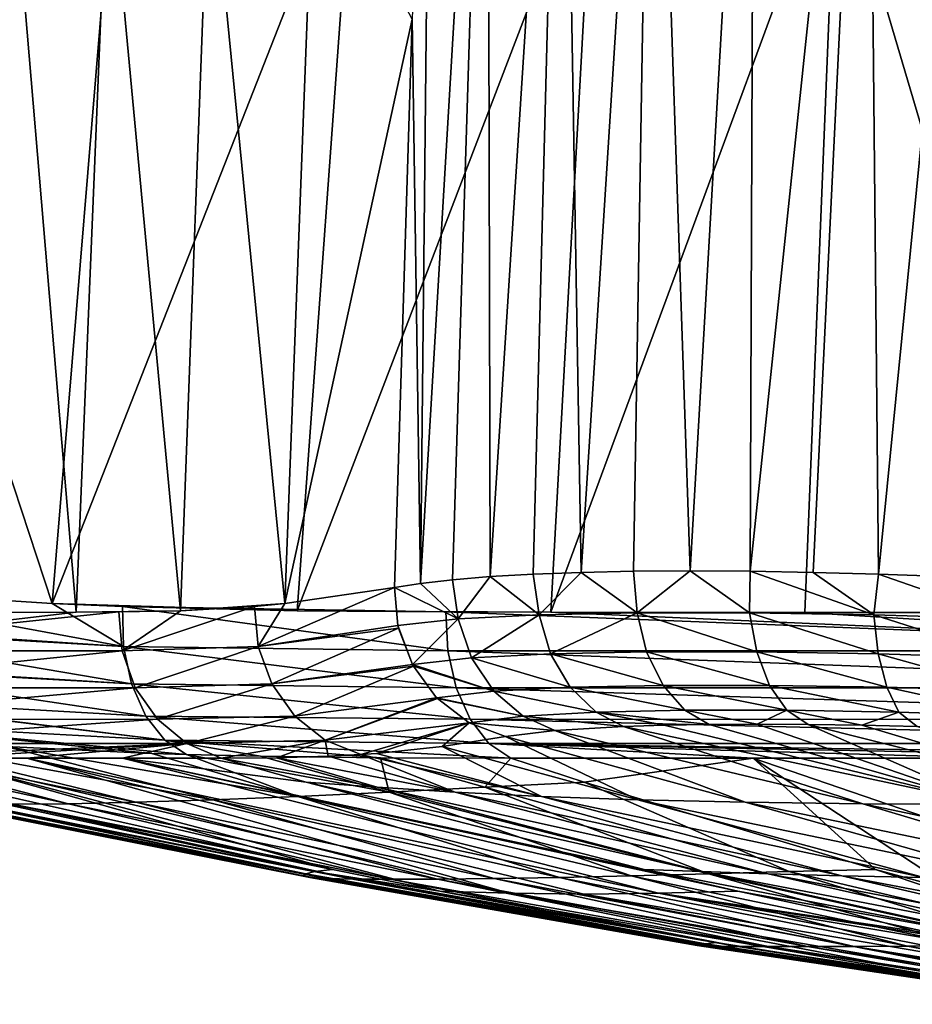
# Model space of a CAD drawing. Header units: metres. Extents: x -109 to 109, y -63 to 140.
# Tile 349 of 480: x 59 to 65, y -33 to -26. Entities that reach past the tile are written whole.
import ezdxf

# ---------------------------------------------------------------- set-up
doc = ezdxf.new("R2010")
doc.units = ezdxf.units.M
doc.layers.add('solid_502308_SW0001', color=7, linetype='CONTINUOUS')

msp = doc.modelspace()

# ---------------------------------------------------------------- linework, layer by layer
at = {"layer": 'solid_502308_SW0001'}
for points in [[(59.411877, -24.521866, -10.962497), (57.633053, -25.81953, -9.667785), (58.075069, -21.878344, -9.665835)], [(61.533386, -29.739578, 15.765811), (61.613575, -21.880299, 14.536463), (61.47541, -25.813337, 14.955394)], [(61.533386, -29.739578, 15.765811), (61.999653, -21.88166, 15.355503), (61.613575, -21.880299, 14.536463)], [(61.533386, -29.739578, 15.765811), (61.755909, -29.714172, 16.189995), (61.999653, -21.88166, 15.355503)], [(61.755909, -29.714172, 16.189995), (62.017612, -29.692604, 16.600506), (61.999653, -21.88166, 15.355503)], [(62.017612, -29.692604, 16.600506), (62.520149, -21.882523, 16.118109), (61.999653, -21.88166, 15.355503)], [(62.017612, -29.692604, 16.600506), (62.316643, -29.675468, 16.992891), (62.520149, -21.882523, 16.118109)], [(62.316643, -29.675468, 16.992891), (62.650505, -29.663094, 17.362629), (62.520149, -21.882523, 16.118109)], [(62.650505, -29.663094, 17.362629), (63.145863, -21.883022, 16.803413), (62.520149, -21.882523, 16.118109)], [(62.650505, -29.663094, 17.362629), (63.01601, -29.655628, 17.705263), (63.145863, -21.883022, 16.803413)], [(63.01601, -29.655628, 17.705263), (63.409355, -29.653135, 18.016878), (63.145863, -21.883022, 16.803413)], [(63.409355, -29.653135, 18.016878), (63.859268, -21.88319, 17.398655), (63.145863, -21.883022, 16.803413)], [(63.409355, -29.653135, 18.016878), (63.827194, -29.655609, 18.294756), (63.859268, -21.88319, 17.398655)], [(63.827194, -29.655609, 18.294756), (64.645767, -21.883022, 17.89315), (63.859268, -21.88319, 17.398655)], [(63.827194, -29.655609, 18.294756), (64.265839, -29.663055, 18.536512), (64.645767, -21.883022, 17.89315)], [(64.265839, -29.663055, 18.536512), (64.721092, -29.675434, 18.740053), (64.645767, -21.883022, 17.89315)], [(64.721092, -29.675434, 18.740053), (65.490799, -21.882523, 18.2764), (64.645767, -21.883022, 17.89315)], [(64.721092, -29.675434, 18.740053), (65.187569, -29.692598, 18.903524), (65.490799, -21.882523, 18.2764)], [(58.96904, -29.879778, -11.033932), (57.633053, -25.81953, -9.667785), (59.411877, -24.521866, -10.962497)], [(58.96904, -29.879778, -11.033932), (59.411877, -24.521866, -10.962497), (61.065758, -24.536474, -12.267823)], [(60.063171, -24.536476, 10.887898), (60.588768, -29.879776, 13.263328), (60.793533, -24.521866, 12.864196)], [(60.793533, -24.521866, 12.864196), (60.588768, -29.879776, 13.263328), (61.47541, -25.813337, 14.955394)], [(58.68214, -24.554466, 6.905541), (58.434975, -29.942436, 7.055176), (59.135159, -29.939699, 9.140901)], [(58.68214, -24.554466, 6.905541), (59.135159, -29.939699, 9.140901), (59.359104, -24.549189, 8.901481)], [(58.96904, -29.879778, -11.033932), (61.065758, -24.536474, -12.267823), (60.673653, -29.929743, -12.352773)], [(59.359104, -24.549189, 8.901481), (59.135159, -29.939699, 9.140901), (59.861271, -29.929739, 11.234724)], [(59.359104, -24.549189, 8.901481), (59.861271, -29.929739, 11.234724), (60.063171, -24.536476, 10.887898)], [(60.063171, -24.536476, 10.887898), (59.861271, -29.929739, 11.234724), (60.588768, -29.879776, 13.263328)], [(60.673653, -29.929743, -12.352773), (61.065758, -24.536474, -12.267823), (62.737389, -24.549185, -13.55127)], [(60.673653, -29.929743, -12.352773), (62.737389, -24.549185, -13.55127), (62.440483, -29.939701, -13.690271)], [(64.426453, -24.554462, -14.811886), (62.440483, -29.939701, -13.690271), (62.737389, -24.549185, -13.55127)], [(64.207764, -29.942436, -15.000715), (62.440483, -29.939701, -13.690271), (64.426453, -24.554462, -14.811886)], [(64.207764, -29.942436, -15.000715), (64.426453, -24.554462, -14.811886), (66.019943, -29.942444, -16.317432)], [(64.426453, -24.554462, -14.811886), (66.132462, -24.554499, -16.051483), (66.019943, -29.942444, -16.317432)], [(58.96904, -29.879778, -11.033932), (57.23661, -29.76807, -9.669243), (57.633053, -25.81953, -9.667785)], [(60.588768, -29.879776, 13.263328), (61.351265, -29.768026, 15.332644), (61.47541, -25.813337, 14.955394)], [(61.533386, -29.739578, 15.765811), (61.47541, -25.813337, 14.955394), (61.351265, -29.768026, 15.332644)], [(62.358055, -29.957455, 17.014893), (62.650505, -29.663094, 17.362629), (62.316643, -29.675468, 16.992891)], [(62.358055, -29.957455, 17.014893), (63.040195, -29.944235, 17.703358), (62.650505, -29.663094, 17.362629)], [(63.040195, -29.944235, 17.703358), (63.01601, -29.655628, 17.705263), (62.650505, -29.663094, 17.362629)], [(63.040195, -29.944235, 17.703358), (63.409355, -29.653135, 18.016878), (63.01601, -29.655628, 17.705263)], [(63.040195, -29.944235, 17.703358), (63.823811, -29.944242, 18.272545), (63.409355, -29.653135, 18.016878)], [(63.823811, -29.944242, 18.272545), (63.827194, -29.655609, 18.294756), (63.409355, -29.653135, 18.016878)], [(63.823811, -29.944242, 18.272545), (64.689171, -29.957474, 18.708199), (63.827194, -29.655609, 18.294756)], [(64.689171, -29.957474, 18.708199), (64.265839, -29.663055, 18.536512), (63.827194, -29.655609, 18.294756)], [(64.689171, -29.957474, 18.708199), (64.721092, -29.675434, 18.740053), (64.265839, -29.663055, 18.536512)], [(61.796341, -29.985453, 16.222538), (61.533386, -29.739578, 15.765811), (61.351265, -29.768026, 15.332644)], [(61.796341, -29.985453, 16.222538), (61.755909, -29.714172, 16.189995), (61.533386, -29.739578, 15.765811)], [(61.796341, -29.985453, 16.222538), (62.017612, -29.692604, 16.600506), (61.755909, -29.714172, 16.189995)], [(61.796341, -29.985453, 16.222538), (62.358055, -29.957455, 17.014893), (62.017612, -29.692604, 16.600506)], [(62.358055, -29.957455, 17.014893), (62.316643, -29.675468, 16.992891), (62.017612, -29.692604, 16.600506)], [(64.689171, -29.957474, 18.708199), (65.615761, -29.985468, 18.997234), (64.721092, -29.675434, 18.740053)], [(65.615761, -29.985468, 18.997234), (65.187569, -29.692598, 18.903524), (64.721092, -29.675434, 18.740053)], [(59.466171, -30.178543, -11.391919), (57.234985, -30.031841, -9.642912), (57.23661, -29.76807, -9.669243)], [(59.466171, -30.178543, -11.391919), (57.23661, -29.76807, -9.669243), (58.96904, -29.879778, -11.033932)], [(60.401917, -30.178541, 12.679884), (61.351265, -29.768026, 15.332644), (60.588768, -29.879776, 13.263328)], [(60.401917, -30.178541, 12.679884), (61.375793, -30.03179, 15.342333), (61.351265, -29.768026, 15.332644)], [(61.375793, -30.03179, 15.342333), (61.796341, -29.985453, 16.222538), (61.351265, -29.768026, 15.332644)], [(56.83289, -30.209913, 1.929275), (59.43251, -29.937273, 10.006705), (59.135159, -29.939699, 9.140901)], [(56.83289, -30.209913, 1.929275), (59.455357, -30.20982, 9.999084), (59.43251, -29.937273, 10.006705)], [(56.83289, -30.209913, 1.929275), (59.135159, -29.939699, 9.140901), (58.434975, -29.942436, 7.055176)], [(58.96904, -29.879778, -11.033932), (60.673653, -29.929743, -12.352773), (59.457874, -29.900429, -11.415099)], [(59.466171, -30.178543, -11.391919), (58.96904, -29.879778, -11.033932), (59.457874, -29.900429, -11.415099)], [(59.135159, -29.939699, 9.140901), (59.43251, -29.937273, 10.006705), (59.861271, -29.929739, 11.234724)], [(59.455357, -30.20982, 9.999084), (59.861271, -29.929739, 11.234724), (59.43251, -29.937273, 10.006705)], [(59.455357, -30.20982, 9.999084), (60.377312, -29.900429, 12.680633), (59.861271, -29.929739, 11.234724)], [(59.455357, -30.20982, 9.999084), (60.401917, -30.178541, 12.679884), (60.377312, -29.900429, 12.680633)], [(59.457874, -29.900429, -11.415099), (60.673653, -29.929743, -12.352773), (61.708916, -29.937273, -13.139904)], [(61.723225, -30.20982, -13.120534), (59.457874, -29.900429, -11.415099), (61.708916, -29.937273, -13.139904)], [(59.466171, -30.178543, -11.391919), (59.457874, -29.900429, -11.415099), (61.723225, -30.20982, -13.120534)], [(59.861271, -29.929739, 11.234724), (60.377312, -29.900429, 12.680633), (60.588768, -29.879776, 13.263328)], [(60.401917, -30.178541, 12.679884), (60.588768, -29.879776, 13.263328), (60.377312, -29.900429, 12.680633)], [(60.673653, -29.929743, -12.352773), (62.440483, -29.939701, -13.690271), (61.708916, -29.937273, -13.139904)], [(68.587677, -30.209913, -18.108355), (61.708916, -29.937273, -13.139904), (62.440483, -29.939701, -13.690271)], [(68.587677, -30.209913, -18.108355), (61.723225, -30.20982, -13.120534), (61.708916, -29.937273, -13.139904)], [(62.438728, -30.230036, 16.95606), (63.040195, -29.944235, 17.703358), (62.358055, -29.957455, 17.014893)], [(62.438728, -30.230036, 16.95606), (63.106766, -30.216883, 17.629187), (63.040195, -29.944235, 17.703358)], [(68.587677, -30.209913, -18.108355), (62.440483, -29.939701, -13.690271), (64.207764, -29.942436, -15.000715)], [(63.873768, -30.216892, 18.186308), (63.823811, -29.944242, 18.272545), (63.040195, -29.944235, 17.703358)], [(63.106766, -30.216883, 17.629187), (63.873768, -30.216892, 18.186308), (63.040195, -29.944235, 17.703358)], [(64.720177, -30.230055, 18.613291), (64.689171, -29.957474, 18.708199), (63.823811, -29.944242, 18.272545)], [(63.873768, -30.216892, 18.186308), (64.720177, -30.230055, 18.613291), (63.823811, -29.944242, 18.272545)], [(64.207764, -29.942436, -15.000715), (66.019943, -29.942444, -16.317432), (65.119072, -29.942736, -15.666236)], [(68.587677, -30.209913, -18.108355), (64.207764, -29.942436, -15.000715), (65.119072, -29.942736, -15.666236)], [(61.47612, -30.303604, 15.324409), (61.796341, -29.985453, 16.222538), (61.375793, -30.03179, 15.342333)], [(61.47612, -30.303604, 15.324409), (61.888371, -30.257824, 16.182358), (61.796341, -29.985453, 16.222538)], [(61.888371, -30.257824, 16.182358), (62.358055, -29.957455, 17.014893), (61.796341, -29.985453, 16.222538)], [(61.888371, -30.257824, 16.182358), (62.438728, -30.230036, 16.95606), (62.358055, -29.957455, 17.014893)], [(65.625542, -30.257839, 18.897299), (65.615761, -29.985468, 18.997234), (64.689171, -29.957474, 18.708199)], [(64.720177, -30.230055, 18.613291), (65.625542, -30.257839, 18.897299), (64.689171, -29.957474, 18.708199)], [(59.466171, -30.178543, -11.391919), (57.236649, -30.051432, -9.638702), (57.234985, -30.031841, -9.642912)], [(59.52182, -30.439365, -11.30928), (57.283051, -30.303642, -9.553035), (57.236649, -30.051432, -9.638702)], [(59.52182, -30.439365, -11.30928), (57.236649, -30.051432, -9.638702), (59.466171, -30.178543, -11.391919)], [(60.401917, -30.178541, 12.679884), (61.380314, -30.051407, 15.342052), (61.375793, -30.03179, 15.342333)], [(60.497707, -30.439365, 12.652495), (61.380314, -30.051407, 15.342052), (60.401917, -30.178541, 12.679884)], [(60.497707, -30.439365, 12.652495), (61.47612, -30.303604, 15.324409), (61.380314, -30.051407, 15.342052)], [(61.380314, -30.051407, 15.342052), (61.47612, -30.303604, 15.324409), (61.375793, -30.03179, 15.342333)], [(56.83289, -30.209913, 1.929275), (56.925697, -30.465841, 1.900753), (59.455357, -30.20982, 9.999084)], [(56.925697, -30.465841, 1.900753), (59.547165, -30.465639, 9.96761), (59.455357, -30.20982, 9.999084)], [(59.455357, -30.20982, 9.999084), (59.547165, -30.465639, 9.96761), (60.401917, -30.178541, 12.679884)], [(59.466171, -30.178543, -11.391919), (61.723225, -30.20982, -13.120534), (61.781528, -30.465639, -13.042949)], [(59.52182, -30.439365, -11.30928), (59.466171, -30.178543, -11.391919), (61.781528, -30.465639, -13.042949)], [(59.547165, -30.465639, 9.96761), (60.497707, -30.439365, 12.652495), (60.401917, -30.178541, 12.679884)], [(68.643486, -30.465841, -18.028904), (61.781528, -30.465639, -13.042949), (61.723225, -30.20982, -13.120534)], [(68.587677, -30.209913, -18.108355), (68.643486, -30.465841, -18.028904), (61.723225, -30.20982, -13.120534)], [(63.221336, -30.449427, 17.498547), (63.106766, -30.216883, 17.629187), (62.438728, -30.230036, 16.95606)], [(63.962543, -30.449434, 18.036936), (63.873768, -30.216892, 18.186308), (63.106766, -30.216883, 17.629187)], [(63.221336, -30.449427, 17.498547), (63.962543, -30.449434, 18.036936), (63.106766, -30.216883, 17.629187)], [(64.779869, -30.462551, 18.450037), (64.720177, -30.230055, 18.613291), (63.873768, -30.216892, 18.186308)], [(63.962543, -30.449434, 18.036936), (64.779869, -30.462551, 18.450037), (63.873768, -30.216892, 18.186308)], [(62.043377, -30.490114, 16.103085), (61.888371, -30.257824, 16.182358), (61.47612, -30.303604, 15.324409)], [(62.575497, -30.462532, 16.848782), (62.438728, -30.230036, 16.95606), (61.888371, -30.257824, 16.182358)], [(62.043377, -30.490114, 16.103085), (62.575497, -30.462532, 16.848782), (61.888371, -30.257824, 16.182358)], [(62.575497, -30.462532, 16.848782), (63.221336, -30.449427, 17.498547), (62.438728, -30.230036, 16.95606)], [(65.653, -30.490128, 18.725376), (65.625542, -30.257839, 18.897299), (64.720177, -30.230055, 18.613291)], [(64.779869, -30.462551, 18.450037), (65.653, -30.490128, 18.725376), (64.720177, -30.230055, 18.613291)], [(59.52182, -30.439365, -11.30928), (57.286823, -30.316547, -9.546885), (57.283051, -30.303642, -9.553035)], [(59.620125, -30.66255, -11.173344), (57.379185, -30.535252, -9.406819), (57.286823, -30.316547, -9.546885)], [(59.620125, -30.66255, -11.173344), (57.286823, -30.316547, -9.546885), (59.52182, -30.439365, -11.30928)], [(60.497707, -30.439365, 12.652495), (61.483147, -30.316528, 15.322719), (61.47612, -30.303604, 15.324409)], [(60.657368, -30.66255, 12.601007), (61.483147, -30.316528, 15.322719), (60.497707, -30.439365, 12.652495)], [(60.657368, -30.66255, 12.601007), (61.644897, -30.535225, 15.278182), (61.483147, -30.316528, 15.322719)], [(61.483147, -30.316528, 15.322719), (62.043377, -30.490114, 16.103085), (61.47612, -30.303604, 15.324409)], [(61.483147, -30.316528, 15.322719), (61.644897, -30.535225, 15.278182), (62.043377, -30.490114, 16.103085)], [(56.925697, -30.465841, 1.900753), (57.081398, -30.685871, 1.853123), (59.547165, -30.465639, 9.96761)], [(57.081398, -30.685871, 1.853123), (59.701057, -30.685579, 9.914644), (59.547165, -30.465639, 9.96761)], [(59.52182, -30.439365, -11.30928), (61.781528, -30.465639, -13.042949), (61.879463, -30.685579, -12.912956)], [(59.620125, -30.66255, -11.173344), (59.52182, -30.439365, -11.30928), (61.879463, -30.685579, -12.912956)], [(59.547165, -30.465639, 9.96761), (59.701057, -30.685579, 9.914644), (60.497707, -30.439365, 12.652495)], [(59.701057, -30.685579, 9.914644), (60.657368, -30.66255, 12.601007), (60.497707, -30.439365, 12.652495)], [(62.24831, -30.662745, 15.991413), (62.043377, -30.490114, 16.103085), (61.644897, -30.535225, 15.278182)], [(68.7369, -30.685871, -17.895542), (61.879463, -30.685579, -12.912956), (61.781528, -30.465639, -13.042949)], [(68.643486, -30.465841, -18.028904), (68.7369, -30.685871, -17.895542), (61.781528, -30.465639, -13.042949)], [(62.756851, -30.635349, 16.702105), (62.575497, -30.462532, 16.848782), (62.043377, -30.490114, 16.103085)], [(62.24831, -30.662745, 15.991413), (62.756851, -30.635349, 16.702105), (62.043377, -30.490114, 16.103085)], [(63.374271, -30.622267, 17.32246), (63.221336, -30.449427, 17.498547), (62.575497, -30.462532, 16.848782)], [(62.756851, -30.635349, 16.702105), (63.374271, -30.622267, 17.32246), (62.575497, -30.462532, 16.848782)], [(64.082672, -30.622276, 17.837025), (63.962543, -30.449434, 18.036936), (63.221336, -30.449427, 17.498547)], [(63.374271, -30.622267, 17.32246), (64.082672, -30.622276, 17.837025), (63.221336, -30.449427, 17.498547)], [(64.863243, -30.635366, 18.232201), (64.779869, -30.462551, 18.450037), (63.962543, -30.449434, 18.036936)], [(64.082672, -30.622276, 17.837025), (64.863243, -30.635366, 18.232201), (63.962543, -30.449434, 18.036936)], [(65.695831, -30.662758, 18.495955), (65.653, -30.490128, 18.725376), (64.779869, -30.462551, 18.450037)], [(64.863243, -30.635366, 18.232201), (65.695831, -30.662758, 18.495955), (64.779869, -30.462551, 18.450037)], [(59.753426, -30.8307, -10.994706), (57.383034, -30.54187, -9.401251), (57.379185, -30.535252, -9.406819)], [(59.753426, -30.8307, -10.994706), (57.379185, -30.535252, -9.406819), (59.620125, -30.66255, -11.173344)], [(59.753426, -30.8307, -10.994706), (57.517448, -30.709089, -9.213617), (57.383034, -30.54187, -9.401251)], [(60.868454, -30.8307, 12.529434), (61.644897, -30.535225, 15.278182), (60.657368, -30.66255, 12.601007)], [(60.868454, -30.8307, 12.529434), (61.65139, -30.541853, 15.27624), (61.644897, -30.535225, 15.278182)], [(60.868454, -30.8307, 12.529434), (61.871391, -30.709074, 15.206415), (61.65139, -30.541853, 15.27624)], [(61.65139, -30.541853, 15.27624), (62.24831, -30.662745, 15.991413), (61.644897, -30.535225, 15.278182)], [(61.65139, -30.541853, 15.27624), (61.871391, -30.709074, 15.206415), (62.24831, -30.662745, 15.991413)], [(62.756851, -30.635349, 16.702105), (63.541512, -30.720722, 17.107674), (63.374271, -30.622267, 17.32246)], [(63.374271, -30.622267, 17.32246), (63.541512, -30.720722, 17.107674), (63.876568, -30.719009, 17.372801)], [(63.374271, -30.622267, 17.32246), (63.876568, -30.719009, 17.372801), (64.082672, -30.622276, 17.837025)], [(64.082672, -30.622276, 17.837025), (63.876568, -30.719009, 17.372801), (64.232071, -30.720699, 17.609655)], [(64.082672, -30.622276, 17.837025), (64.232071, -30.720699, 17.609655), (64.60479, -30.725817, 17.816233)], [(64.082672, -30.622276, 17.837025), (64.60479, -30.725817, 17.816233), (64.863243, -30.635366, 18.232201)], [(57.081398, -30.685871, 1.853123), (57.288334, -30.853535, 1.789956), (59.701057, -30.685579, 9.914644)], [(57.288334, -30.853535, 1.789956), (59.905518, -30.853172, 9.844152), (59.701057, -30.685579, 9.914644)], [(59.620125, -30.66255, -11.173344), (61.879463, -30.685579, -12.912956), (62.009686, -30.853172, -12.740285)], [(59.753426, -30.8307, -10.994706), (59.620125, -30.66255, -11.173344), (62.009686, -30.853172, -12.740285)], [(59.701057, -30.685579, 9.914644), (59.905518, -30.853172, 9.844152), (60.657368, -30.66255, 12.601007)], [(59.905518, -30.853172, 9.844152), (60.868454, -30.8307, 12.529434), (60.657368, -30.66255, 12.601007)], [(61.871391, -30.709074, 15.206415), (62.467857, -30.762371, 15.828572), (62.24831, -30.662745, 15.991413)], [(68.860916, -30.853535, -17.718254), (62.009686, -30.853172, -12.740285), (61.879463, -30.685579, -12.912956)], [(68.7369, -30.685871, -17.895542), (68.860916, -30.853535, -17.718254), (61.879463, -30.685579, -12.912956)], [(62.24831, -30.662745, 15.991413), (62.945023, -30.73451, 16.503468), (62.756851, -30.635349, 16.702105)], [(62.24831, -30.662745, 15.991413), (62.467857, -30.762371, 15.828572), (62.945023, -30.73451, 16.503468)], [(62.756851, -30.635349, 16.702105), (62.945023, -30.73451, 16.503468), (63.229927, -30.725864, 16.816799)], [(62.756851, -30.635349, 16.702105), (63.229927, -30.725864, 16.816799), (63.541512, -30.720722, 17.107674)], [(64.863243, -30.635366, 18.232201), (64.60479, -30.725817, 17.816233), (64.99102, -30.734451, 17.990643)], [(64.863243, -30.635366, 18.232201), (64.99102, -30.734451, 17.990643), (65.695831, -30.662758, 18.495955)], [(59.082684, -31.272997, -6.841171), (56.615997, -30.734549, -7.792202), (57.109928, -30.762386, -8.453856)], [(59.082684, -31.272997, -6.841171), (58.692936, -31.276443, -5.785856), (56.615997, -30.734549, -7.792202)], [(59.55022, -31.262728, -7.854321), (57.109928, -30.762386, -8.453856), (57.679134, -30.804623, -8.999218)], [(59.55022, -31.262728, -7.854321), (59.082684, -31.272997, -6.841171), (57.109928, -30.762386, -8.453856)], [(57.517448, -30.709089, -9.213617), (59.904148, -30.9303, -10.782684), (59.661781, -30.922388, -10.589516)], [(59.753426, -30.8307, -10.994706), (59.904148, -30.9303, -10.782684), (57.517448, -30.709089, -9.213617)], [(57.517448, -30.709089, -9.213617), (59.661781, -30.922388, -10.589516), (58.646248, -30.873785, -9.778324)], [(60.868454, -30.8307, 12.529434), (61.11668, -30.930296, 12.451627), (61.871391, -30.709074, 15.206415)], [(61.871391, -30.709074, 15.206415), (61.11668, -30.930296, 12.451627), (61.225811, -30.922359, 12.742659)], [(61.871391, -30.709074, 15.206415), (61.225811, -30.922359, 12.742659), (61.683578, -30.87373, 13.959384)], [(61.871391, -30.709074, 15.206415), (61.683578, -30.87373, 13.959384), (62.125278, -30.804605, 15.118933)], [(61.871391, -30.709074, 15.206415), (62.125278, -30.804605, 15.118933), (62.467857, -30.762371, 15.828572)], [(63.792149, -31.262672, 13.693291), (62.467857, -30.762371, 15.828572), (62.125278, -30.804605, 15.118933)], [(64.611252, -31.272942, 14.451036), (62.945023, -30.73451, 16.503468), (62.467857, -30.762371, 15.828572)], [(63.792149, -31.262672, 13.693291), (64.611252, -31.272942, 14.451036), (62.467857, -30.762371, 15.828572)], [(65.494484, -31.276388, 15.147831), (63.229927, -30.725864, 16.816799), (62.945023, -30.73451, 16.503468)], [(64.611252, -31.272942, 14.451036), (65.494484, -31.276388, 15.147831), (62.945023, -30.73451, 16.503468)], [(65.494484, -31.276388, 15.147831), (63.541512, -30.720722, 17.107674), (63.229927, -30.725864, 16.816799)], [(65.494484, -31.276388, 15.147831), (63.876568, -30.719009, 17.372801), (63.541512, -30.720722, 17.107674)], [(65.494484, -31.276388, 15.147831), (64.232071, -30.720699, 17.609655), (63.876568, -30.719009, 17.372801)], [(66.430115, -31.272942, 15.772515), (64.60479, -30.725817, 17.816233), (64.232071, -30.720699, 17.609655)], [(65.494484, -31.276388, 15.147831), (66.430115, -31.272942, 15.772515), (64.232071, -30.720699, 17.609655)], [(66.430115, -31.272942, 15.772515), (64.99102, -30.734451, 17.990643), (64.60479, -30.725817, 17.816233)], [(60.086269, -31.245802, -8.813487), (57.679134, -30.804623, -8.999218), (58.646248, -30.873785, -9.778324)], [(60.086269, -31.245802, -8.813487), (59.55022, -31.262728, -7.854321), (57.679134, -30.804623, -8.999218)], [(59.753426, -30.8307, -10.994706), (62.16254, -30.955465, -12.537812), (61.25457, -30.954323, -11.836926)], [(59.753426, -30.8307, -10.994706), (62.009686, -30.853172, -12.740285), (62.16254, -30.955465, -12.537812)], [(59.753426, -30.8307, -10.994706), (61.25457, -30.954323, -11.836926), (60.419693, -30.943207, -11.18979)], [(59.753426, -30.8307, -10.994706), (60.419693, -30.943207, -11.18979), (59.904148, -30.9303, -10.782684)], [(59.905518, -30.853172, 9.844152), (60.145138, -30.956282, 9.761413), (60.868454, -30.8307, 12.529434)], [(60.868454, -30.8307, 12.529434), (60.145138, -30.956282, 9.761413), (60.531448, -30.954321, 10.841816)], [(60.868454, -30.8307, 12.529434), (60.531448, -30.954321, 10.841816), (60.88903, -30.943195, 11.836107)], [(60.868454, -30.8307, 12.529434), (60.88903, -30.943195, 11.836107), (61.11668, -30.930296, 12.451627)], [(63.045563, -31.245745, 12.88707), (62.125278, -30.804605, 15.118933), (61.683578, -30.87373, 13.959384)], [(63.045563, -31.245745, 12.88707), (63.792149, -31.262672, 13.693291), (62.125278, -30.804605, 15.118933)], [(57.288334, -30.853535, 1.789956), (57.531033, -30.956282, 1.716026), (59.905518, -30.853172, 9.844152)], [(59.905518, -30.853172, 9.844152), (57.531033, -30.956282, 1.716026), (58.149078, -30.955963, 3.734901)], [(59.905518, -30.853172, 9.844152), (58.149078, -30.955963, 3.734901), (58.792297, -30.955753, 5.753428)], [(60.679001, -31.222519, -9.711941), (58.646248, -30.873785, -9.778324), (59.661781, -30.922388, -10.589516)], [(60.679001, -31.222519, -9.711941), (60.086269, -31.245802, -8.813487), (58.646248, -30.873785, -9.778324)], [(59.905518, -30.853172, 9.844152), (58.792297, -30.955753, 5.753428), (59.458408, -30.955963, 7.7646)], [(59.905518, -30.853172, 9.844152), (59.458408, -30.955963, 7.7646), (60.145138, -30.956282, 9.761413)], [(62.374237, -31.22246, 12.0457), (61.683578, -30.87373, 13.959384), (61.225811, -30.922359, 12.742659)], [(62.374237, -31.22246, 12.0457), (63.045563, -31.245745, 12.88707), (61.683578, -30.87373, 13.959384)], [(62.009686, -30.853172, -12.740285), (63.849293, -30.955963, -13.808129), (62.16254, -30.955465, -12.537812)], [(62.009686, -30.853172, -12.740285), (69.006233, -30.956282, -17.510281), (67.277153, -30.955963, -16.298616)], [(68.860916, -30.853535, -17.718254), (69.006233, -30.956282, -17.510281), (62.009686, -30.853172, -12.740285)], [(62.009686, -30.853172, -12.740285), (67.277153, -30.955963, -16.298616), (65.55619, -30.955753, -15.063122)], [(62.009686, -30.853172, -12.740285), (65.55619, -30.955753, -15.063122), (63.849293, -30.955963, -13.808129)], [(62.151905, -31.896368, 2.895656), (58.792297, -30.955753, 5.753428), (58.149078, -30.955963, 3.734901)], [(61.668358, -31.882048, 1.291565), (62.151905, -31.896368, 2.895656), (58.149078, -30.955963, 3.734901)], [(60.919548, -31.730427, 1.368443), (61.668358, -31.882048, 1.291565), (58.149078, -30.955963, 3.734901)], [(58.211876, -31.123302, 1.646253), (60.919548, -31.730427, 1.368443), (58.149078, -30.955963, 3.734901)], [(63.190132, -31.896368, 6.090983), (59.458408, -30.955963, 7.7646), (58.792297, -30.955753, 5.753428)], [(62.671021, -31.90353, 4.49332), (63.190132, -31.896368, 6.090983), (58.792297, -30.955753, 5.753428)], [(62.151905, -31.896368, 2.895656), (62.671021, -31.90353, 4.49332), (58.792297, -30.955753, 5.753428)], [(60.736725, -31.123238, 9.417809), (60.145138, -30.956282, 9.761413), (59.458408, -30.955963, 7.7646)], [(63.090618, -31.730381, 8.050997), (60.736725, -31.123238, 9.417809), (59.458408, -30.955963, 7.7646)], [(63.741802, -31.88205, 7.672937), (63.090618, -31.730381, 8.050997), (59.458408, -30.955963, 7.7646)], [(63.190132, -31.896368, 6.090983), (63.741802, -31.88205, 7.672937), (59.458408, -30.955963, 7.7646)], [(60.679001, -31.222519, -9.711941), (59.661781, -30.922388, -10.589516), (59.904148, -30.9303, -10.782684)], [(61.315243, -31.193289, -10.550068), (59.904148, -30.9303, -10.782684), (60.419693, -30.943207, -11.18979)], [(61.315243, -31.193289, -10.550068), (60.679001, -31.222519, -9.711941), (59.904148, -30.9303, -10.782684)], [(61.231716, -31.158575, 10.305694), (60.531448, -30.954321, 10.841816), (60.145138, -30.956282, 9.761413)], [(61.231716, -31.158575, 10.305694), (60.145138, -30.956282, 9.761413), (60.736725, -31.123238, 9.417809)], [(61.315243, -31.193289, -10.550068), (60.419693, -30.943207, -11.18979), (61.25457, -30.954323, -11.836926)], [(61.773731, -31.193228, 11.181586), (60.88903, -30.943195, 11.836107), (60.531448, -30.954321, 10.841816)], [(61.231716, -31.158575, 10.305694), (61.773731, -31.193228, 11.181586), (60.531448, -30.954321, 10.841816)], [(61.773731, -31.193228, 11.181586), (61.11668, -30.930296, 12.451627), (60.88903, -30.943195, 11.836107)], [(62.374237, -31.22246, 12.0457), (61.225811, -30.922359, 12.742659), (61.11668, -30.930296, 12.451627)], [(61.773731, -31.193228, 11.181586), (62.374237, -31.22246, 12.0457), (61.11668, -30.930296, 12.451627)], [(61.980766, -31.158636, -11.336206), (61.25457, -30.954323, -11.836926), (62.16254, -30.955465, -12.537812)], [(61.980766, -31.158636, -11.336206), (61.315243, -31.193289, -10.550068), (61.25457, -30.954323, -11.836926)], [(62.672226, -31.123302, -12.081329), (61.980766, -31.158636, -11.336206), (62.16254, -30.955465, -12.537812)], [(63.849293, -30.955963, -13.808129), (62.672226, -31.123302, -12.081329), (62.16254, -30.955465, -12.537812)], [(63.849293, -30.955963, -13.808129), (64.699501, -31.730429, -10.265041), (62.672226, -31.123302, -12.081329)], [(66.594162, -31.896368, -10.776224), (63.849293, -30.955963, -13.808129), (65.55619, -30.955753, -15.063122)], [(63.849293, -30.955963, -13.808129), (65.260117, -31.88205, -9.762703), (64.699501, -31.730429, -10.265041)], [(66.594162, -31.896368, -10.776224), (65.260117, -31.88205, -9.762703), (63.849293, -30.955963, -13.808129)], [(60.796532, -31.744329, 0.515655), (58.090446, -31.158638, 0.637006), (58.014107, -31.193291, -0.390175)], [(58.090446, -31.158638, 0.637006), (60.919548, -31.730427, 1.368443), (58.211876, -31.123302, 1.646253)], [(60.796532, -31.744329, 0.515655), (60.919548, -31.730427, 1.368443), (58.090446, -31.158638, 0.637006)], [(63.492355, -31.744284, 8.813253), (60.736725, -31.123238, 9.417809), (63.090618, -31.730381, 8.050997)], [(63.492355, -31.744284, 8.813253), (61.231716, -31.158575, 10.305694), (60.736725, -31.123238, 9.417809)], [(63.954433, -31.761671, 9.553638), (61.773731, -31.193228, 11.181586), (61.231716, -31.158575, 10.305694)], [(63.492355, -31.744284, 8.813253), (63.954433, -31.761671, 9.553638), (61.231716, -31.158575, 10.305694)], [(63.537354, -31.761717, -8.979184), (61.315243, -31.193289, -10.550068), (61.980766, -31.158636, -11.336206)], [(64.098701, -31.744329, -9.647428), (61.980766, -31.158636, -11.336206), (62.672226, -31.123302, -12.081329)], [(64.098701, -31.744329, -9.647428), (63.537354, -31.761717, -8.979184), (61.980766, -31.158636, -11.336206)], [(64.699501, -31.730429, -10.265041), (64.098701, -31.744329, -9.647428), (62.672226, -31.123302, -12.081329)], [(60.735176, -31.761717, -0.354905), (58.014107, -31.193291, -0.390175), (57.992012, -31.222519, -1.442208)], [(60.719517, -31.775505, -1.246765), (57.992012, -31.222519, -1.442208), (58.040577, -31.245802, -2.517469)], [(60.719517, -31.775505, -1.246765), (60.735176, -31.761717, -0.354905), (57.992012, -31.222519, -1.442208)], [(60.735176, -31.761717, -0.354905), (60.796532, -31.744329, 0.515655), (58.014107, -31.193291, -0.390175)], [(60.763336, -31.785957, -2.158598), (58.040577, -31.245802, -2.517469), (58.170689, -31.262728, -3.608531)], [(60.763336, -31.785957, -2.158598), (60.719517, -31.775505, -1.246765), (58.040577, -31.245802, -2.517469)], [(62.046867, -31.793276, -6.688545), (59.55022, -31.262728, -7.854321), (60.086269, -31.245802, -8.813487)], [(62.499947, -31.785957, -7.503395), (60.086269, -31.245802, -8.813487), (60.679001, -31.222519, -9.711941)], [(62.499947, -31.785957, -7.503395), (62.046867, -31.793276, -6.688545), (60.086269, -31.245802, -8.813487)], [(63.000458, -31.775505, -8.266849), (60.679001, -31.222519, -9.711941), (61.315243, -31.193289, -10.550068)], [(63.000458, -31.775505, -8.266849), (62.499947, -31.785957, -7.503395), (60.679001, -31.222519, -9.711941)], [(63.537354, -31.761717, -8.979184), (63.000458, -31.775505, -8.266849), (61.315243, -31.193289, -10.550068)], [(64.466003, -31.775461, 10.284389), (62.374237, -31.22246, 12.0457), (61.773731, -31.193228, 11.181586)], [(63.954433, -31.761671, 9.553638), (64.466003, -31.775461, 10.284389), (61.773731, -31.193228, 11.181586)], [(65.037437, -31.785913, 10.996335), (63.045563, -31.245745, 12.88707), (62.374237, -31.22246, 12.0457)], [(64.466003, -31.775461, 10.284389), (65.037437, -31.785913, 10.996335), (62.374237, -31.22246, 12.0457)], [(65.672401, -31.793232, 11.679049), (63.792149, -31.262672, 13.693291), (63.045563, -31.245745, 12.88707)], [(65.037437, -31.785913, 10.996335), (65.672401, -31.793232, 11.679049), (63.045563, -31.245745, 12.88707)], [(60.87574, -31.793276, -3.084132), (58.170689, -31.262728, -3.608531), (58.387955, -31.272997, -4.702998)], [(60.87574, -31.793276, -3.084132), (60.763336, -31.785957, -2.158598), (58.170689, -31.262728, -3.608531)], [(61.061398, -31.797609, -4.012856), (58.387955, -31.272997, -4.702998), (58.692936, -31.276443, -5.785856)], [(61.061398, -31.797609, -4.012856), (60.87574, -31.793276, -3.084132), (58.387955, -31.272997, -4.702998)], [(61.320721, -31.799042, -4.932014), (58.692936, -31.276443, -5.785856), (59.082684, -31.272997, -6.841171)], [(61.320721, -31.799042, -4.932014), (61.061398, -31.797609, -4.012856), (58.692936, -31.276443, -5.785856)], [(61.651184, -31.797609, -5.82806), (59.082684, -31.272997, -6.841171), (59.55022, -31.262728, -7.854321)], [(61.651184, -31.797609, -5.82806), (61.320721, -31.799042, -4.932014), (59.082684, -31.272997, -6.841171)], [(62.046867, -31.793276, -6.688545), (61.651184, -31.797609, -5.82806), (59.55022, -31.262728, -7.854321)], [(66.368515, -31.797567, 12.321281), (64.611252, -31.272942, 14.451036), (63.792149, -31.262672, 13.693291)], [(65.672401, -31.793232, 11.679049), (66.368515, -31.797567, 12.321281), (63.792149, -31.262672, 13.693291)], [(67.118591, -31.799, 12.912472), (65.494484, -31.276388, 15.147831), (64.611252, -31.272942, 14.451036)], [(66.368515, -31.797567, 12.321281), (67.118591, -31.799, 12.912472), (64.611252, -31.272942, 14.451036)], [(63.469227, -32.255402, -0.318938), (60.735176, -31.761717, -0.354905), (60.719517, -31.775505, -1.246765)], [(63.458149, -32.260475, -1.049783), (60.719517, -31.775505, -1.246765), (60.763336, -31.785957, -2.158598)], [(63.458149, -32.260475, -1.049783), (63.469227, -32.255402, -0.318938), (60.719517, -31.775505, -1.246765)], [(63.517693, -32.248093, 0.393859), (60.796532, -31.744329, 0.515655), (60.735176, -31.761717, -0.354905)], [(63.469227, -32.255402, -0.318938), (63.517693, -32.248093, 0.393859), (60.735176, -31.761717, -0.354905)], [(63.495705, -32.263859, -1.797667), (60.763336, -31.785957, -2.158598), (60.87574, -31.793276, -3.084132)], [(63.495705, -32.263859, -1.797667), (63.458149, -32.260475, -1.049783), (60.763336, -31.785957, -2.158598)], [(60.796532, -31.744329, 0.515655), (61.668358, -31.882048, 1.291565), (60.919548, -31.730427, 1.368443)], [(60.796532, -31.744329, 0.515655), (63.30405, -32.188465, 1.123699), (61.668358, -31.882048, 1.291565)], [(60.796532, -31.744329, 0.515655), (63.590919, -32.238689, 1.094274), (63.30405, -32.188465, 1.123699)], [(63.517693, -32.248093, 0.393859), (63.590919, -32.238689, 1.094274), (60.796532, -31.744329, 0.515655)], [(63.589298, -32.265972, -2.557419), (60.87574, -31.793276, -3.084132), (61.061398, -31.797609, -4.012856)], [(63.589298, -32.265972, -2.557419), (63.495705, -32.263859, -1.797667), (60.87574, -31.793276, -3.084132)], [(64.22744, -32.26712, -4.812283), (61.651184, -31.797609, -5.82806), (62.046867, -31.793276, -6.688545)], [(64.551758, -32.265972, -5.519639), (62.046867, -31.793276, -6.688545), (62.499947, -31.785957, -7.503395)], [(64.551758, -32.265972, -5.519639), (64.22744, -32.26712, -4.812283), (62.046867, -31.793276, -6.688545)], [(64.922607, -32.263859, -6.189319), (62.499947, -31.785957, -7.503395), (63.000458, -31.775505, -8.266849)], [(64.922607, -32.263859, -6.189319), (64.551758, -32.265972, -5.519639), (62.499947, -31.785957, -7.503395)], [(65.331818, -32.260475, -6.816461), (63.000458, -31.775505, -8.266849), (63.537354, -31.761717, -8.979184)], [(65.331818, -32.260475, -6.816461), (64.922607, -32.263859, -6.189319), (63.000458, -31.775505, -8.266849)], [(65.76545, -32.248062, 7.312315), (63.090618, -31.730381, 8.050997), (63.741802, -31.88205, 7.672937)], [(65.76545, -32.248062, 7.312315), (63.492355, -31.744284, 8.813253), (63.090618, -31.730381, 8.050997)], [(66.145226, -32.255367, 7.917495), (63.954433, -31.761671, 9.553638), (63.492355, -31.744284, 8.813253)], [(65.76545, -32.248062, 7.312315), (66.145226, -32.255367, 7.917495), (63.492355, -31.744284, 8.813253)], [(65.77037, -32.255398, -7.401233), (63.537354, -31.761717, -8.979184), (64.098701, -31.744329, -9.647428)], [(65.77037, -32.255398, -7.401233), (65.331818, -32.260475, -6.816461), (63.537354, -31.761717, -8.979184)], [(66.565865, -32.260445, 8.515297), (64.466003, -31.775461, 10.284389), (63.954433, -31.761671, 9.553638)], [(66.145226, -32.255367, 7.917495), (66.565865, -32.260445, 8.515297), (63.954433, -31.761671, 9.553638)], [(66.228569, -32.248093, -7.94943), (64.098701, -31.744329, -9.647428), (64.699501, -31.730429, -10.265041)], [(66.228569, -32.248093, -7.94943), (65.77037, -32.255398, -7.401233), (64.098701, -31.744329, -9.647428)], [(67.035866, -32.263828, 9.098289), (65.037437, -31.785913, 10.996335), (64.466003, -31.775461, 10.284389)], [(66.565865, -32.260445, 8.515297), (67.035866, -32.263828, 9.098289), (64.466003, -31.775461, 10.284389)], [(65.260117, -31.88205, -9.762703), (66.228569, -32.248093, -7.94943), (64.699501, -31.730429, -10.265041)], [(63.74268, -32.26712, -3.320308), (61.061398, -31.797609, -4.012856), (61.320721, -31.799042, -4.932014)], [(63.74268, -32.26712, -3.320308), (63.589298, -32.265972, -2.557419), (61.061398, -31.797609, -4.012856)], [(63.956108, -32.267479, -4.0757), (61.320721, -31.799042, -4.932014), (61.651184, -31.797609, -5.82806)], [(63.956108, -32.267479, -4.0757), (63.74268, -32.26712, -3.320308), (61.320721, -31.799042, -4.932014)], [(64.22744, -32.26712, -4.812283), (63.956108, -32.267479, -4.0757), (61.651184, -31.797609, -5.82806)], [(65.882172, -32.601997, 0.859261), (62.151905, -31.896368, 2.895656), (61.668358, -31.882048, 1.291565)], [(63.590919, -32.238689, 1.094274), (65.882172, -32.601997, 0.859261), (61.668358, -31.882048, 1.291565)], [(63.30405, -32.188465, 1.123699), (63.590919, -32.238689, 1.094274), (61.668358, -31.882048, 1.291565)], [(66.365631, -32.619839, 2.42849), (62.671021, -31.90353, 4.49332), (62.151905, -31.896368, 2.895656)], [(66.365631, -32.619839, 2.42849), (62.151905, -31.896368, 2.895656), (65.882172, -32.601997, 0.859261)], [(66.873695, -32.619839, 3.992153), (63.190132, -31.896368, 6.090983), (62.671021, -31.90353, 4.49332)], [(66.873695, -32.619839, 3.992153), (62.671021, -31.90353, 4.49332), (66.365631, -32.619839, 2.42849)], [(65.163673, -32.188446, 6.847363), (63.741802, -31.88205, 7.672937), (63.190132, -31.896368, 6.090983)], [(67.40493, -32.601997, 5.545862), (63.190132, -31.896368, 6.090983), (66.873695, -32.619839, 3.992153)], [(65.412979, -32.238655, 6.702593), (63.190132, -31.896368, 6.090983), (67.40493, -32.601997, 5.545862)], [(65.163673, -32.188446, 6.847363), (63.190132, -31.896368, 6.090983), (65.412979, -32.238655, 6.702593)], [(65.76545, -32.248062, 7.312315), (63.741802, -31.88205, 7.672937), (65.163673, -32.188446, 6.847363)], [(66.215141, -32.667969, -0.284552), (63.469227, -32.255402, -0.318938), (63.458149, -32.260475, -1.049783)], [(66.207344, -32.668877, -0.854113), (63.458149, -32.260475, -1.049783), (63.495705, -32.263859, -1.797667)], [(66.207344, -32.668877, -0.854113), (66.215141, -32.667969, -0.284552), (63.458149, -32.260475, -1.049783)], [(66.252075, -32.665813, 0.270449), (63.517693, -32.248093, 0.393859), (63.469227, -32.255402, -0.318938)], [(66.215141, -32.667969, -0.284552), (66.252075, -32.665813, 0.270449), (63.469227, -32.255402, -0.318938)], [(66.237465, -32.669041, -1.437505), (63.495705, -32.263859, -1.797667), (63.589298, -32.265972, -2.557419)], [(66.237465, -32.669041, -1.437505), (66.207344, -32.668877, -0.854113), (63.495705, -32.263859, -1.797667)], [(63.517693, -32.248093, 0.393859), (65.882172, -32.601997, 0.859261), (63.590919, -32.238689, 1.094274)], [(63.517693, -32.248093, 0.393859), (66.32328, -32.664215, 0.81399), (65.882172, -32.601997, 0.859261)], [(66.252075, -32.665813, 0.270449), (66.32328, -32.664215, 0.81399), (63.517693, -32.248093, 0.393859)], [(66.311234, -32.668873, -2.030667), (63.589298, -32.265972, -2.557419), (63.74268, -32.26712, -3.320308)], [(66.311234, -32.668873, -2.030667), (66.237465, -32.669041, -1.437505), (63.589298, -32.265972, -2.557419)], [(66.431549, -32.668659, -2.626683), (63.74268, -32.26712, -3.320308), (63.956108, -32.267479, -4.0757)], [(66.431549, -32.668659, -2.626683), (66.311234, -32.668873, -2.030667), (63.74268, -32.26712, -3.320308)], [(66.598534, -32.668568, -3.217103), (63.956108, -32.267479, -4.0757), (64.22744, -32.26712, -4.812283)], [(66.598534, -32.668568, -3.217103), (66.431549, -32.668659, -2.626683), (63.956108, -32.267479, -4.0757)], [(66.810471, -32.668659, -3.792925), (64.22744, -32.26712, -4.812283), (64.551758, -32.265972, -5.519639)], [(66.810471, -32.668659, -3.792925), (66.598534, -32.668568, -3.217103), (64.22744, -32.26712, -4.812283)], [(67.063461, -32.668873, -4.345841), (64.551758, -32.265972, -5.519639), (64.922607, -32.263859, -6.189319)], [(67.063461, -32.668873, -4.345841), (66.810471, -32.668659, -3.792925), (64.551758, -32.265972, -5.519639)], [(67.352425, -32.669041, -4.869101), (64.922607, -32.263859, -6.189319), (65.331818, -32.260475, -6.816461)], [(67.352425, -32.669041, -4.869101), (67.063461, -32.668873, -4.345841), (64.922607, -32.263859, -6.189319)]]:
    msp.add_3dface(points, dxfattribs=at)

doc.saveas('drawing.dxf')
